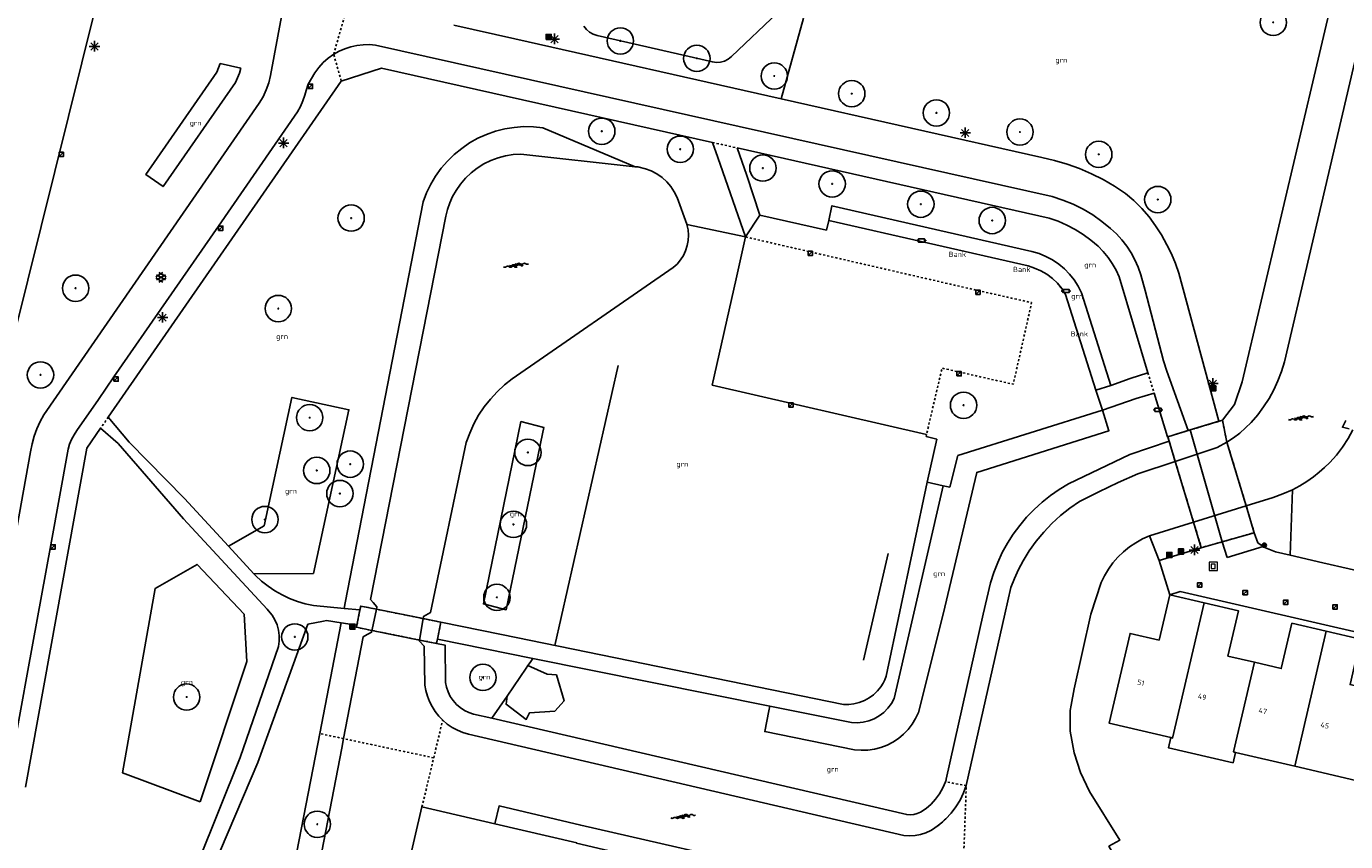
# Model space of a CAD drawing. Header units: metres. Extents: x 116958 to 118326, y 475500 to 477904.
# Tile 997 of 1001: x 117810 to 117936, y 477603 to 477681. Entities that reach past the tile are written whole.
import ezdxf

# ---------------------------------------------------------------- set-up
doc = ezdxf.new("R2010")
doc.units = ezdxf.units.M
doc.header["$LTSCALE"] = 0.2
doc.linetypes.add('MATGRENS', pattern=[2, 1, -1])
doc.layers.get('0').update_dxf_attribs({"color": 6})
for name, color, linetype in [('B-WE-GR-BOOM-G', 252, 'Continuous'), ('B-WE-GR-GROENVOORZIENING-GV', 252, 'Continuous'), ('B-WE-GW-WATERGANG_INSTEEK-G', 252, 'Continuous'), ('B-WE-GW-WATERGANG_WATERLIJN-G', 252, 'Continuous'), ('B-WE-IE-MEUBILAIR-G', 252, 'Continuous'), ('B-WE-IE-MEUBILAIR_WEGMEUBILAIR_AFVALBAK-G', 252, 'Continuous'), ('B-WE-IE-MEUBILAIR_WEGMEUBILAIR_LICHTMAST-G', 252, 'Continuous'), ('B-WE-IE-MEUBILAIR_WEGMEUBILAIR_VERKEERSBORD-PAAL', 252, 'Continuous'), ('B-WE-IE-MEUBILAIR_WEGMEUBILAIR_VERKEERSLICHT-G', 252, 'Continuous'), ('B-WE-IE-TERREINAFSCHEIDING_KUNSTMATIG_HEKWERK-G', 252, 'HEKWERK'), ('B-WE-KW-KUNSTWERK_LANDHOOFD-GV', 252, 'Continuous'), ('B-WE-KW-KUNSTWERK_TUNNEL-GV', 252, 'Continuous'), ('B-WE-KW-KUNSTWERK_WALBESCHERMING-GV', 252, 'Continuous'), ('B-WE-OG-BEBOUWING-GV', 252, 'Continuous'), ('B-WE-OG-HUISNUMMER-T25', 2, 'Continuous'), ('B-WE-RI-HWA_KOLK_TROTTOIRKOLK-G', 252, 'Continuous'), ('B-WE-VH-MATERIAALGRENS-G', 252, 'MATGRENS'), ('B-WE-VH-VERHARDING_ASFALT-GV', 252, 'Continuous')]:
    doc.layers.add(name, color=color, linetype=linetype)
doc.layers.add('B-WE-RI-RIOOLPUT', color=31, linetype='Continuous', lineweight=0)
doc.styles.get("Standard").update_dxf_attribs({"font": 'isocp.shx'})
doc.linetypes.add('HEKWERK', pattern='A,5,-1,[103,standaard.shx,S=0.5,R=0,X=0,Y=0],-1', length=7)

# ---------------------------------------------------------------- blocks, each defined once
blk = doc.blocks.new('BGTGV')
for p, q in [((0.0197, 0.04605), (-0.0497, 0.00595)), ((0.0433, 0.025), (-0.0433, -0.025)), ((0.0433, -0.025), (-0.0433, 0.025)), ((0.04965, 0.006), (-0.01975, 0.04605)), ((0.01965, -0.046), (-0.0494, -0.00615)), ((0.04955, -0.00605), (-0.0197, -0.046))]:
    blk.add_line(p, q)
blk = doc.blocks.new('BGT_GR')
at = {"insert": (0.043, 0.019), "char_height": 0.1, "attachment_point": 5, "line_spacing_factor": 0.8}
blk.add_mtext('{\\C256;grn}', dxfattribs=at)
blk = doc.blocks.new('BGTWT')
for centre, start_param, end_param in [((-0.024, -0.058), 5.873058, 6.693313), ((0.001, 0.072), 2.731465, 3.55172), ((0.027, -0.043), 5.873058, 6.693313), ((0.028, -0.058), 5.873058, 6.693313), ((0.053, 0.072), 2.731465, 3.55172), ((0.08, -0.043), 5.873058, 6.693313), ((0.106, 0.072), 2.731465, 3.55172), ((-0.106, 0.044), 2.731465, 3.55172), ((-0.08, -0.071), 5.873058, 6.693313), ((-0.053, 0.044), 2.731465, 3.55172), ((-0.05, 0.057), 2.731465, 3.55172), ((-0.027, -0.071), 5.873058, 6.693313), ((-0.001, 0.044), 2.731465, 3.55172), ((0.002, 0.057), 2.731465, 3.55172), ((0.055, 0.057), 2.731465, 3.55172)]:
    blk.add_ellipse(centre, major_axis=(0, 0.0627), ratio=0.52488, start_param=start_param, end_param=end_param)
blk = doc.blocks.new('Papierb')
blk.add_lwpolyline([(350, 200), (650, 200), (650, -100), (50, -100), (50, 200), (350, 200)])
for centre in [(-25, 50), (725, 50)]:
    blk.add_circle(centre, 37.5)
blk = doc.blocks.new('CELQ211865')
for p, q in [((-0.5, 0), (0.5, 0)), ((0.35, -0.34), (-0.35, 0.34)), ((0.35, 0.34), (-0.35, -0.34)), ((0, 0.53), (0, -0.47))]:
    blk.add_line(p, q)
blk = doc.blocks.new('Vb')
blk.add_lwpolyline([(125, -138), (-127, -138), (0, 185), (114, -100), (-71, -100), (0, 100), (56, -60), (-13, -60), (0, -20), (1, 30)])
blk.add_circle((0, 0), 200)
blk = doc.blocks.new('CELQ201000')
at = {"flags": 128}
for points in [[(-0.25, -0.25), (-0.25, 0.25), (0.25, 0.25), (0.25, -0.25), (-0.25, -0.25)], [(-0.18, -0.18), (-0.18, 0.18), (0.18, 0.18), (0.18, -0.18), (-0.18, -0.18)], [(-0.11, -0.11), (-0.11, 0.11), (0.11, 0.11), (0.11, -0.11), (-0.11, -0.11)], [(-0.04, -0.04), (-0.04, 0.04), (0.04, 0.04), (0.04, -0.04), (-0.04, -0.04)]]:
    blk.add_lwpolyline(points, dxfattribs=at)
blk = doc.blocks.new('Pbrd')
for points in [[(-400, -400), (400, -400), (400, 400), (-400, 400)], [(-200, -200), (200, -200), (200, 200), (-200, 200)]]:
    blk.add_lwpolyline(points, close=True)
blk = doc.blocks.new('Kvtrot')
blk.add_line((0, -420), (420, 0))
at = {"flags": 128}
blk.add_lwpolyline([(0, -420), (420, -420), (420, 0), (0, 0)], close=True, dxfattribs=at)
blk = doc.blocks.new('BGT_BK10')
blk.add_text('Bank', height=0.5).set_placement((-0.18, -0.17))
blk = doc.blocks.new('Bestboom')
h = blk.add_hatch(color=256)
h.dxf.hatch_style = 1
h.paths.add_polyline_path([(41, 0, 1), (-41, 0, 1)])
for radius in [1260, 41.1]:
    blk.add_circle((0, 0), radius)

msp = doc.modelspace()

# ---------------------------------------------------------------- linework, layer by layer
at = {"layer": 'B-WE-GR-GROENVOORZIENING-GV', "flags": 128}
for points in [[(117881.922, 477674.295), (117884.068, 477681.978)], [(117827.969, 477676.814), (117821.172, 477667.029), (117822.817, 477665.892), (117829.724, 477675.854), (117829.94, 477676.292), (117830.113, 477676.749), (117830.241, 477677.221), (117828.288, 477677.653), (117827.969, 477676.814)], [(117886.49, 477662.661), (117886.783, 477664.057), (117905.907, 477659.68), (117906.592, 477659.483), (117907.252, 477659.217), (117907.882, 477658.884), (117908.474, 477658.487), (117909.021, 477658.031), (117909.518, 477657.521), (117909.96, 477656.962), (117910.342, 477656.361), (117910.659, 477655.723), (117913.478, 477646.882)], [(117872.924, 477662.25), (117878.533, 477661.072)], [(117829.074, 477631.5), (117832.474, 477633.461), (117835.129, 477645.726), (117840.581, 477644.546), (117837.193, 477628.9), (117831.506, 477628.877)], [(117859.095, 477642.242), (117855.638, 477625.434), (117853.448, 477625.984), (117857.034, 477643.417), (117859.224, 477642.867), (117859.095, 477642.242)], [(117880.85, 477616.218), (117880.757, 477615.747), (117880.368, 477613.785), (117888.96, 477612.038), (117889.592, 477611.987), (117890.225, 477612.007), (117890.853, 477612.096), (117891.466, 477612.255), (117892.059, 477612.48), (117892.623, 477612.77), (117893.151, 477613.12), (117893.637, 477613.527), (117894.076, 477613.984), (117894.46, 477614.488), (117894.787, 477615.031), (117895.052, 477615.607), (117897.41, 477625), (117900.633, 477638.56), (117913.285, 477642.54), (117912.657, 477644.517)], [(117906.881, 477635.701), (117907.685, 477636.342), (117908.53, 477636.929)], [(117826.375, 477607.065), (117818.936, 477609.827), (117822.07, 477627.463), (117826.06, 477629.763), (117830.557, 477625), (117830.818, 477620.483), (117826.375, 477607.065)], [(117857.716, 477620.109), (117857.908, 477620.39), (117858.175, 477620.78)], [(117855.708, 477617.176), (117855.613, 477616.385), (117857.544, 477614.937), (117857.865, 477615.581), (117860.279, 477615.742), (117861.163, 477616.707), (117860.439, 477619.202), (117859.555, 477619.282), (117857.716, 477620.109)], [(117855.708, 477617.176), (117857.538, 477619.849), (117857.716, 477620.109)], [(117854.255, 477615.052), (117855.708, 477617.176)]]:
    msp.add_lwpolyline(points, dxfattribs=at)
at = {"layer": 'B-WE-GW-WATERGANG_INSTEEK-G', "flags": 128}
for points in [[(117934.971, 477686.546), (117935.1, 477685.806), (117926.019, 477647.219), (117925.304, 477645.055), (117924.137, 477643.557)], [(117863.064, 477681.224), (117863.303, 477680.909), (117863.6, 477680.648), (117863.943, 477680.45), (117864.318, 477680.324), (117875.351, 477677.81), (117875.741, 477677.761), (117876.133, 477677.789), (117876.513, 477677.893), (117876.864, 477678.07), (117877.174, 477678.312), (117881.611, 477682.538)], [(117867.966, 477667.792), (117859.136, 477671.518), (117858.227, 477671.609), (117857.315, 477671.62), (117856.404, 477671.552), (117855.503, 477671.405), (117854.618, 477671.18), (117853.756, 477670.879), (117852.924, 477670.504), (117852.127, 477670.058), (117851.372, 477669.544), (117850.665, 477668.967), (117850.01, 477668.33), (117849.414, 477667.639), (117848.88, 477666.898), (117848.413, 477666.114), (117848.015, 477665.292), (117847.691, 477664.438), (117840.229, 477626.08), (117840.128, 477625.558)], [(117919.041, 477641.532), (117915.27, 477640.264), (117909.411, 477637.46), (117908.53, 477636.929)], [(117908.53, 477636.929), (117907.685, 477636.342), (117906.881, 477635.701)], [(117930.608, 477630.651), (117930.828, 477636.905)], [(117906.881, 477635.701), (117906.121, 477635.008), (117905.407, 477634.267), (117904.744, 477633.481), (117904.134, 477632.653), (117903.579, 477631.787), (117903.083, 477630.886), (117902.646, 477629.955), (117902.272, 477628.997), (117901.961, 477628.016), (117901.249, 477625), (117897.722, 477609.23), (117897.702, 477609.141), (117897.673, 477609.055), (117897.643, 477608.97)], [(117917.163, 477632.487), (117918.095, 477630.125)], [(117839.86, 477624.182), (117837.8, 477613.59)], [(117854.255, 477615.052), (117852.516, 477615.456), (117852.062, 477615.603), (117851.631, 477615.809), (117851.231, 477616.07), (117850.87, 477616.382), (117850.553, 477616.739), (117850.287, 477617.135), (117850.075, 477617.563), (117849.922, 477618.015), (117849.83, 477618.484), (117849.779, 477622.042), (117848.968, 477622.207)], [(117897.643, 477608.97), (117897.391, 477608.384), (117897.076, 477607.831), (117896.701, 477607.315), (117896.271, 477606.845), (117895.791, 477606.425), (117895.268, 477606.062), (117894.953, 477605.931), (117894.621, 477605.848), (117894.281, 477605.817), (117893.94, 477605.836), (117854.255, 477615.052)], [(117837.8, 477613.59), (117824.533, 477545.389), (117817.687, 477511.212)]]:
    msp.add_lwpolyline(points, dxfattribs=at)
at = {"layer": 'B-WE-GW-WATERGANG_WATERLIJN-G', "flags": 128}
for points in [[(117924.558, 477641.467), (117925.187, 477641.875), (117925.788, 477642.324), (117926.358, 477642.812), (117926.894, 477643.337), (117927.513, 477644.059), (117928.08, 477644.822), (117928.593, 477645.623), (117929.05, 477646.457), (117929.448, 477647.32), (117929.784, 477648.21), (117930.059, 477649.12), (117938.688, 477685.902), (117938.692, 477685.934), (117938.695, 477685.966)], [(117843.219, 477625.479), (117843.269, 477625.715), (117842.901, 477626.132), (117842.658, 477626.406), (117849.848, 477663.058), (117850.011, 477663.705), (117850.232, 477664.335), (117850.508, 477664.942), (117850.838, 477665.522), (117851.263, 477666.129), (117851.747, 477666.691), (117852.284, 477667.202), (117852.87, 477667.657), (117853.498, 477668.052), (117854.162, 477668.381), (117854.856, 477668.643), (117855.572, 477668.835), (117856.304, 477668.954), (117857.044, 477669), (117867.966, 477667.792)], [(117867.966, 477667.792), (117868.209, 477667.765), (117868.942, 477667.597), (117869.507, 477667.382), (117870.04, 477667.098), (117870.534, 477666.75), (117870.981, 477666.344), (117871.374, 477665.885), (117871.708, 477665.381), (117871.976, 477664.84), (117872.907, 477662.297), (117872.924, 477662.25)], [(117872.924, 477662.25), (117873.026, 477661.754), (117873.065, 477661.248), (117873.038, 477660.742), (117872.947, 477660.244), (117872.794, 477659.761), (117872.58, 477659.302), (117872.309, 477658.873), (117871.986, 477658.483), (117871.616, 477658.137), (117856.213, 477647.513), (117855.463, 477646.923), (117854.763, 477646.275), (117854.116, 477645.573), (117853.526, 477644.823), (117852.997, 477644.028), (117852.533, 477643.195), (117852.137, 477642.327), (117851.81, 477641.43), (117848.381, 477625.163), (117847.728, 477624.783), (117847.693, 477624.579)], [(117935.936, 477643.537), (117935.611, 477642.871), (117936.25, 477642.721)], [(117936.15, 477641.792), (117935.623, 477640.987), (117935.037, 477640.223), (117934.395, 477639.506), (117933.907, 477639.027), (117933.395, 477638.574), (117932.859, 477638.15), (117932.208, 477637.693), (117931.531, 477637.277), (117930.828, 477636.905)], [(117899.636, 477608.623), (117903.309, 477625), (117903.908, 477627.561), (117904.245, 477628.426), (117904.631, 477629.27), (117905.066, 477630.09), (117905.658, 477631.055), (117906.317, 477631.975), (117907.038, 477632.847), (117907.819, 477633.667), (117908.656, 477634.429), (117909.544, 477635.131), (117910.479, 477635.769), (117912.301, 477636.715), (117914.154, 477637.598), (117916.036, 477638.416), (117919.621, 477639.617)], [(117930.828, 477636.905), (117929.924, 477636.504), (117928.992, 477636.174), (117926.403, 477635.368)], [(117921.38, 477633.801), (117917.163, 477632.487)], [(117917.163, 477632.487), (117916.491, 477632.193), (117915.848, 477631.841), (117915.238, 477631.432), (117914.667, 477630.972), (117914.14, 477630.462), (117913.659, 477629.908), (117913.23, 477629.313), (117912.855, 477628.682), (117912.538, 477628.021), (117911.537, 477625), (117909.941, 477617.859), (117909.666, 477616.307), (117909.574, 477615.788), (117909.587, 477613.805), (117909.943, 477611.751), (117910.555, 477609.865), (117911.413, 477608.034), (117914.329, 477603.405), (117913.283, 477602.819), (117913.984, 477601.57)], [(117840.075, 477613.105), (117841.96, 477622.845), (117842.097, 477622.918), (117842.754, 477623.268), (117842.791, 477623.449)], [(117847.352, 477622.532), (117847.334, 477622.427), (117847.782, 477621.954), (117847.846, 477618.231), (117847.942, 477617.691), (117848.09, 477617.164), (117848.289, 477616.653), (117848.538, 477616.163), (117848.834, 477615.699), (117849.175, 477615.267), (117849.556, 477614.871)], [(117849.556, 477614.871), (117849.99, 477614.502), (117850.459, 477614.178), (117850.958, 477613.904), (117851.483, 477613.683), (117852.028, 477613.516), (117893.675, 477603.854), (117894.208, 477603.816), (117894.741, 477603.845), (117895.266, 477603.941), (117895.776, 477604.102), (117896.261, 477604.325), (117896.504, 477604.478)], [(117839.896, 477612.181), (117840.075, 477613.105)], [(117815.928, 477475.642), (117815.508, 477476.22), (117815.149, 477476.838), (117814.854, 477477.488), (117814.626, 477478.166), (117814.468, 477478.862), (117814.381, 477479.572), (117814.367, 477480.286), (117839.896, 477612.181)], [(117897.681, 477605.426), (117898.194, 477605.982), (117898.65, 477606.586), (117899.045, 477607.232), (117899.375, 477607.913), (117899.636, 477608.623)], [(117882.254, 477600.352), (117862.768, 477604.826), (117854.951, 477606.667), (117854.551, 477604.952)]]:
    msp.add_lwpolyline(points, dxfattribs=at)
at = {"layer": 'B-WE-IE-TERREINAFSCHEIDING_KUNSTMATIG_HEKWERK-G', "flags": 128}
for points in [[(117860.267, 477622.008), (117866.331, 477648.769)], [(117892.153, 477630.813), (117889.811, 477620.62)]]:
    msp.add_lwpolyline(points, dxfattribs=at)
at = {"layer": 'B-WE-KW-KUNSTWERK_LANDHOOFD-GV', "flags": 128}
for points in [[(117920.843, 477642.553), (117921.062, 477642.62), (117923.777, 477643.449)], [(117923.777, 477643.449), (117923.943, 477643.5), (117924.137, 477643.557)], [(117924.137, 477643.557), (117924.558, 477641.467)], [(117918.911, 477641.963), (117920.843, 477642.553)], [(117919.041, 477641.532), (117918.911, 477641.963)], [(117919.621, 477639.617), (117919.041, 477641.532)], [(117919.621, 477639.617), (117923.621, 477640.957), (117924.558, 477641.467)], [(117926.403, 477635.368), (117921.38, 477633.801)], [(117926.403, 477635.368), (117927.182, 477632.794)], [(117922.118, 477631.362), (117921.38, 477633.801)], [(117927.182, 477632.794), (117924.105, 477631.924)], [(117924.105, 477631.924), (117922.118, 477631.362)], [(117841.645, 477625.409), (117841.721, 477625.78), (117843.219, 477625.479)], [(117841.345, 477623.949), (117841.645, 477625.409)], [(117842.791, 477623.449), (117842.812, 477623.549), (117843.219, 477625.479)], [(117847.693, 477624.579), (117847.352, 477622.532)], [(117847.693, 477624.579), (117848.617, 477624.393), (117849.364, 477624.243)], [(117842.791, 477623.449), (117841.303, 477623.748), (117841.345, 477623.949)], [(117849.364, 477624.243), (117849.352, 477624.071), (117849.052, 477622.616)], [(117848.968, 477622.207), (117848.3, 477622.341), (117847.352, 477622.532)], [(117849.052, 477622.616), (117848.968, 477622.207)]]:
    msp.add_lwpolyline(points, dxfattribs=at)
at = {"layer": 'B-WE-KW-KUNSTWERK_TUNNEL-GV', "flags": 128}
for points in [[(117919.621, 477639.617), (117921.38, 477633.801), (117922.118, 477631.362), (117924.105, 477631.924), (117927.182, 477632.794), (117926.403, 477635.368), (117924.558, 477641.467), (117924.137, 477643.557), (117921.062, 477642.62), (117918.911, 477641.963), (117919.621, 477639.617)], [(117842.791, 477623.449), (117847.352, 477622.532), (117848.3, 477622.341), (117848.968, 477622.207), (117849.052, 477622.616), (117849.352, 477624.071), (117849.364, 477624.243), (117848.617, 477624.393), (117847.693, 477624.579), (117843.219, 477625.479), (117841.721, 477625.78), (117841.645, 477625.409), (117841.345, 477623.949), (117841.303, 477623.748), (117842.791, 477623.449)]]:
    msp.add_lwpolyline(points, dxfattribs=at)
at = {"layer": 'B-WE-KW-KUNSTWERK_WALBESCHERMING-GV', "flags": 128}
for points in [[(117938.688, 477685.902), (117930.059, 477649.12), (117929.784, 477648.21), (117929.448, 477647.32), (117929.05, 477646.457), (117928.593, 477645.623), (117928.08, 477644.822), (117927.513, 477644.059), (117926.894, 477643.337), (117926.358, 477642.812), (117925.788, 477642.324), (117925.187, 477641.875), (117924.558, 477641.467)], [(117899.636, 477608.623), (117899.375, 477607.913), (117899.045, 477607.232), (117898.65, 477606.586), (117898.194, 477605.982), (117897.681, 477605.426), (117897.116, 477604.923), (117896.504, 477604.478), (117896.261, 477604.325), (117895.776, 477604.102), (117895.266, 477603.941), (117894.741, 477603.845), (117894.208, 477603.816), (117893.675, 477603.854), (117852.028, 477613.516), (117851.483, 477613.683), (117850.958, 477613.904), (117850.459, 477614.178), (117849.99, 477614.502), (117849.556, 477614.871), (117849.175, 477615.267), (117848.834, 477615.699), (117848.538, 477616.163), (117848.289, 477616.653), (117848.09, 477617.164), (117847.942, 477617.691), (117847.846, 477618.231), (117847.782, 477621.954), (117847.334, 477622.427), (117847.352, 477622.532), (117847.693, 477624.579), (117847.728, 477624.783), (117848.381, 477625.163), (117851.81, 477641.43), (117852.137, 477642.327), (117852.533, 477643.195), (117852.997, 477644.028), (117853.526, 477644.823), (117854.116, 477645.573), (117854.763, 477646.275), (117855.463, 477646.923), (117856.213, 477647.513), (117871.616, 477658.137), (117871.986, 477658.483), (117872.309, 477658.873), (117872.58, 477659.302), (117872.794, 477659.761), (117872.947, 477660.244), (117873.038, 477660.742), (117873.065, 477661.248), (117873.026, 477661.754), (117872.924, 477662.25), (117872.907, 477662.297), (117871.976, 477664.84), (117871.708, 477665.381), (117871.374, 477665.885), (117870.981, 477666.344), (117870.534, 477666.75), (117870.04, 477667.098), (117869.507, 477667.382), (117868.942, 477667.597), (117868.209, 477667.765), (117867.966, 477667.792), (117857.044, 477669), (117856.304, 477668.954), (117855.572, 477668.835), (117854.856, 477668.643), (117854.162, 477668.381), (117853.498, 477668.052), (117852.87, 477667.657), (117852.284, 477667.202), (117851.747, 477666.691), (117851.263, 477666.129), (117850.838, 477665.522), (117850.508, 477664.942), (117850.232, 477664.335), (117850.011, 477663.705), (117849.848, 477663.058), (117842.658, 477626.406), (117842.901, 477626.132), (117843.269, 477625.715), (117843.219, 477625.479), (117842.812, 477623.549), (117842.791, 477623.449), (117842.754, 477623.268), (117842.097, 477622.918), (117841.96, 477622.845), (117840.075, 477613.105), (117839.896, 477612.181)], [(117926.403, 477635.368), (117928.992, 477636.174), (117929.924, 477636.504), (117930.828, 477636.905), (117931.531, 477637.277), (117932.208, 477637.693), (117932.859, 477638.15), (117933.395, 477638.574), (117933.907, 477639.027), (117934.395, 477639.506), (117935.037, 477640.223), (117935.623, 477640.987), (117936.15, 477641.792), (117936.615, 477642.635)], [(117919.621, 477639.617), (117916.036, 477638.416), (117914.154, 477637.598), (117912.301, 477636.715), (117910.479, 477635.769), (117909.544, 477635.131), (117908.656, 477634.429), (117907.819, 477633.667), (117907.038, 477632.847), (117906.317, 477631.975), (117905.658, 477631.055), (117905.066, 477630.09), (117904.631, 477629.27), (117904.245, 477628.426), (117903.908, 477627.561), (117903.309, 477625), (117899.636, 477608.623)], [(117914.329, 477603.405), (117911.413, 477608.034), (117910.555, 477609.865), (117909.943, 477611.751), (117909.587, 477613.805), (117909.574, 477615.788), (117909.666, 477616.307), (117909.941, 477617.859), (117911.537, 477625), (117912.538, 477628.021), (117912.855, 477628.682), (117913.23, 477629.313), (117913.659, 477629.908), (117914.14, 477630.462), (117914.667, 477630.972), (117915.238, 477631.432), (117915.848, 477631.841), (117916.491, 477632.193), (117917.163, 477632.487), (117921.38, 477633.801)], [(117839.896, 477612.181), (117814.367, 477480.286)]]:
    msp.add_lwpolyline(points, dxfattribs=at)
at = {"layer": 'B-WE-OG-BEBOUWING-GV', "flags": 128}
for points in [[(117919.093, 477626.863), (117918.08, 477622.52), (117915.296, 477623.169), (117913.296, 477614.59), (117919.199, 477613.204)], [(117922.375, 477626.099), (117919.093, 477626.863)], [(117919.199, 477613.204), (117919.375, 477613.162), (117922.375, 477626.099)], [(117927.208, 477620.403), (117924.656, 477620.998), (117925.666, 477625.332), (117922.375, 477626.099)], [(117934.072, 477623.372), (117930.78, 477624.139), (117929.769, 477619.805), (117927.208, 477620.403)], [(117934.072, 477623.372), (117931.056, 477610.459)], [(117938.894, 477617.681), (117936.345, 477618.273), (117937.354, 477622.607), (117934.072, 477623.372)], [(117925.387, 477611.776), (117925.207, 477611.831), (117927.208, 477620.403)], [(117919.199, 477613.204), (117918.976, 477612.239), (117925.161, 477610.802), (117925.387, 477611.776)], [(117925.387, 477611.776), (117931.056, 477610.459)], [(117931.056, 477610.459), (117936.892, 477609.104)], [(117847.576, 477606.571), (117841.455, 477580.176), (117841.438, 477580.104), (117841.393, 477579.907), (117839.709, 477572.647), (117839.663, 477572.452), (117833.524, 477545.98), (117833.773, 477545.923)], [(117854.551, 477604.952), (117847.576, 477606.571)], [(117863.787, 477588.913), (117864.184, 477590.624), (117870.65, 477591.536), (117870.893, 477589.813), (117873.817, 477590.226), (117873.575, 477591.939), (117875.97, 477592.268), (117877.104, 477592.586), (117878.084, 477593.256), (117878.811, 477594.191), (117879.228, 477595.296), (117879.284, 477596.483), (117878.982, 477597.629), (117878.348, 477598.626), (117877.451, 477599.391), (117876.346, 477599.834), (117862.366, 477603.098), (117862.373, 477603.14), (117854.551, 477604.952)]]:
    msp.add_lwpolyline(points, dxfattribs=at)
at = {"layer": 'B-WE-VH-MATERIAALGRENS-G', "flags": 128}
for points in [[(117839.132, 477678.541), (117840.719, 477684.113)], [(117839.856, 477675.985), (117839.132, 477678.541)], [(117875.369, 477670.101), (117877.735, 477669.584)], [(117878.533, 477661.072), (117900.539, 477655.999), (117905.886, 477654.794), (117904.129, 477646.986), (117897.318, 477648.533), (117895.838, 477642.193)], [(117909.138, 477655.586), (117908.778, 477656.14), (117908.356, 477656.649)], [(117917.012, 477648.076), (117917.596, 477646.132)], [(117817.569, 477643.838), (117816.838, 477642.783)], [(117924.105, 477631.924), (117927.182, 477632.794), (117926.403, 477635.368), (117924.558, 477641.467), (117924.137, 477643.557), (117921.062, 477642.62)], [(117921.062, 477642.62), (117918.911, 477641.963), (117919.621, 477639.617), (117921.38, 477633.801), (117922.118, 477631.362), (117924.105, 477631.924)], [(117849.352, 477624.071), (117849.364, 477624.243), (117848.617, 477624.393), (117847.693, 477624.579), (117843.219, 477625.479), (117841.721, 477625.78), (117841.645, 477625.409), (117841.345, 477623.949), (117841.303, 477623.748), (117842.791, 477623.449), (117847.352, 477622.532), (117848.3, 477622.341), (117848.968, 477622.207), (117849.052, 477622.616), (117849.352, 477624.071)], [(117848.697, 477611.27), (117849.556, 477614.871)], [(117840.075, 477613.105), (117837.8, 477613.59)], [(117848.697, 477611.27), (117844.383, 477612.188), (117840.075, 477613.105)], [(117847.576, 477606.571), (117848.502, 477610.455), (117848.697, 477611.27)], [(117899.636, 477608.623), (117897.643, 477608.97)], [(117899.386, 477601.847), (117899.636, 477608.623)], [(117897.681, 477605.426), (117897.116, 477604.923), (117896.504, 477604.478)], [(117896.504, 477604.478), (117897.116, 477604.923), (117897.681, 477605.426)]]:
    msp.add_lwpolyline(points, dxfattribs=at)
at = {"layer": 'B-WE-VH-VERHARDING_ASFALT-GV'}
for p, q in [((117833.085, 477676.522), (117836.056, 477692.547)), ((117816.334, 477682.989), (117808.567, 477651.686)), ((117850.622, 477681.337), (117856.461, 477680.023)), ((117856.461, 477680.023), (117881.922, 477674.295)), ((117839.653, 477678.834), (117839.132, 477678.541)), ((117840.2, 477679.074), (117839.653, 477678.834)), ((117840.767, 477679.26), (117840.2, 477679.074)), ((117841.351, 477679.388), (117840.767, 477679.26)), ((117841.944, 477679.458), (117841.351, 477679.388)), ((117842.541, 477679.47), (117841.944, 477679.458)), ((117843.137, 477679.422), (117842.541, 477679.47)), ((117907.845, 477664.933), (117843.137, 477679.422)), ((117838.133, 477677.753), (117837.701, 477677.284)), ((117838.612, 477678.173), (117838.133, 477677.753)), ((117839.132, 477678.541), (117838.612, 477678.173)), ((117832.915, 477675.821), (117833.085, 477676.522)), ((117836.996, 477676.225), (117836.7, 477675.684)), ((117837.321, 477676.773), (117836.996, 477676.225)), ((117837.701, 477677.284), (117837.321, 477676.773)), ((117843.691, 477677.224), (117839.856, 477675.985)), ((117875.369, 477670.101), (117843.691, 477677.224)), ((117839.856, 477675.985), (117817.569, 477643.838)), ((117832.376, 477674.485), (117832.678, 477675.14)), ((117832.678, 477675.14), (117832.915, 477675.821)), ((117836.508, 477675.07), (117836.366, 477674.641)), ((117836.7, 477675.684), (117836.508, 477675.07)), ((117811.42, 477644.079), (117832.013, 477673.862)), ((117832.013, 477673.862), (117832.376, 477674.485)), ((117836.194, 477674.082), (117835.962, 477673.544)), ((117836.366, 477674.641), (117836.194, 477674.082)), ((117881.922, 477674.295), (117906.856, 477668.684)), ((117835.674, 477673.035), (117828.112, 477662.118)), ((117835.962, 477673.544), (117835.674, 477673.035)), ((117875.865, 477668.676), (117875.369, 477670.101)), ((117878.533, 477661.072), (117875.865, 477668.676)), ((117907.565, 477662.884), (117877.735, 477669.584)), ((117877.735, 477669.584), (117878.645, 477666.94)), ((117906.856, 477668.684), (117908.077, 477668.399)), ((117908.077, 477668.399), (117909.28, 477668.043)), ((117909.28, 477668.043), (117910.46, 477667.616)), ((117910.46, 477667.616), (117911.612, 477667.121)), ((117878.645, 477666.94), (117879.891, 477663.158)), ((117911.612, 477667.121), (117912.733, 477666.558)), ((117912.733, 477666.558), (117913.819, 477665.93)), ((117908.863, 477664.602), (117907.845, 477664.933)), ((117913.819, 477665.93), (117914.866, 477665.24)), ((117914.866, 477665.24), (117915.668, 477664.547)), ((117909.855, 477664.197), (117908.863, 477664.602)), ((117910.813, 477663.72), (117909.855, 477664.197)), ((117911.734, 477663.173), (117910.813, 477663.72)), ((117915.668, 477664.547), (117916.419, 477663.799)), ((117916.419, 477663.799), (117917.114, 477662.999)), ((117879.891, 477663.158), (117878.533, 477661.072)), ((117879.891, 477663.158), (117886.271, 477661.722)), ((117886.271, 477661.722), (117886.49, 477662.661)), ((117886.49, 477662.661), (117905.543, 477658.296)), ((117907.555, 477662.873), (117907.565, 477662.884)), ((117908.412, 477662.573), (117907.555, 477662.873)), ((117909.245, 477662.211), (117908.412, 477662.573)), ((117912.612, 477662.56), (117911.734, 477663.173)), ((117913.442, 477661.884), (117912.612, 477662.56)), ((117917.114, 477662.999), (117917.75, 477662.152)), ((117828.112, 477662.118), (117818.108, 477647.692)), ((117877.625, 477657.065), (117878.533, 477661.072)), ((117910.049, 477661.791), (117909.245, 477662.211)), ((117910.821, 477661.313), (117910.049, 477661.791)), ((117911.557, 477660.781), (117910.821, 477661.313)), ((117914.003, 477661.364), (117913.442, 477661.884)), ((117914.52, 477660.8), (117914.003, 477661.364)), ((117917.75, 477662.152), (117918.324, 477661.261)), ((117918.324, 477661.261), (117918.833, 477660.331)), ((117912.252, 477660.197), (117911.557, 477660.781)), ((117912.744, 477659.677), (117912.252, 477660.197)), ((117914.988, 477660.195), (117914.52, 477660.8)), ((117915.405, 477659.554), (117914.988, 477660.195)), ((117918.833, 477660.331), (117919.28, 477659.456)), ((117913.194, 477659.12), (117912.744, 477659.677)), ((117913.599, 477658.529), (117913.194, 477659.12)), ((117913.958, 477657.91), (117913.599, 477658.529)), ((117915.767, 477658.88), (117915.405, 477659.554)), ((117916.072, 477658.178), (117915.767, 477658.88)), ((117919.28, 477659.456), (117919.66, 477658.549)), ((117919.66, 477658.549), (117919.969, 477657.616)), ((117905.543, 477658.296), (117906.175, 477658.102)), ((117906.175, 477658.102), (117906.78, 477657.837)), ((117906.78, 477657.837), (117907.35, 477657.503)), ((117907.35, 477657.503), (117907.878, 477657.105)), ((117914.267, 477657.264), (117913.958, 477657.91)), ((117917.012, 477648.076), (117914.267, 477657.264)), ((117916.318, 477657.454), (117916.072, 477658.178)), ((117916.754, 477655.96), (117916.318, 477657.454)), ((117919.969, 477657.616), (117922.485, 477648.301)), ((117875.321, 477646.896), (117877.625, 477657.065)), ((117907.878, 477657.105), (117908.356, 477656.649)), ((117908.356, 477656.649), (117908.778, 477656.14)), ((117908.778, 477656.14), (117909.138, 477655.586)), ((117909.138, 477655.586), (117912.032, 477646.426)), ((117918.501, 477649.218), (117916.754, 477655.96)), ((117918.811, 477648.243), (117918.501, 477649.218)), ((117818.108, 477647.692), (117816.623, 477645.543)), ((117913.478, 477646.882), (117915.313, 477647.535)), ((117915.313, 477647.535), (117917.012, 477648.076)), ((117920.843, 477642.553), (117918.811, 477648.243)), ((117922.485, 477648.301), (117923.777, 477643.449)), ((117895.838, 477642.193), (117875.321, 477646.896)), ((117912.032, 477646.426), (117913.478, 477646.882)), ((117912.657, 477644.517), (117912.032, 477646.426)), ((117917.596, 477646.132), (117915.896, 477645.621)), ((117918.872, 477641.951), (117917.596, 477646.132)), ((117816.623, 477645.543), (117814.579, 477642.551)), ((117915.896, 477645.621), (117912.657, 477644.517)), ((117810.745, 477642.724), (117811.057, 477643.414)), ((117811.057, 477643.414), (117811.42, 477644.079)), ((117817.569, 477643.838), (117819.556, 477641.436)), ((117912.657, 477644.517), (117898.837, 477640.188)), ((117810.488, 477642.011), (117810.745, 477642.724)), ((117814.293, 477642.15), (117814.056, 477641.719)), ((117814.579, 477642.551), (117814.293, 477642.15)), ((117816.838, 477642.783), (117815.52, 477640.882)), ((117818.507, 477641.311), (117816.838, 477642.783)), ((117895.789, 477642.008), (117895.838, 477642.193)), ((117924.105, 477631.924), (117921.062, 477642.62)), ((117815.52, 477640.882), (117809.648, 477608.461)), ((117810.14, 477640.538), (117810.286, 477641.281)), ((117810.286, 477641.281), (117810.488, 477642.011)), ((117813.872, 477641.263), (117813.742, 477640.788)), ((117814.056, 477641.719), (117813.872, 477641.263)), ((117824.763, 477634.119), (117818.507, 477641.311)), ((117819.556, 477641.436), (117824.847, 477636.058)), ((117896.829, 477641.746), (117895.789, 477642.008)), ((117895.891, 477637.637), (117896.829, 477641.746)), ((117918.911, 477641.963), (117918.872, 477641.951)), ((117804.483, 477609.253), (117810.14, 477640.538)), ((117813.742, 477640.788), (117812.076, 477631.643)), ((117898.837, 477640.188), (117898.053, 477637.133)), ((117891.985, 477619.091), (117895.891, 477637.637)), ((117897.41, 477637.29), (117892.734, 477616.935)), ((117897.41, 477637.29), (117895.891, 477637.637)), ((117898.053, 477637.133), (117897.41, 477637.29)), ((117824.847, 477636.058), (117829.074, 477631.5)), ((117832.772, 477625.479), (117824.763, 477634.119)), ((117927.182, 477632.794), (117927.511, 477631.837)), ((117812.076, 477631.643), (117809.877, 477619.619)), ((117829.074, 477631.5), (117831.506, 477628.877)), ((117918.095, 477630.125), (117922.118, 477631.362)), ((117924.595, 477630.416), (117924.105, 477631.924)), ((117928.037, 477631.48), (117924.595, 477630.416)), ((117927.511, 477631.837), (117928.037, 477631.48)), ((117928.037, 477631.48), (117928.253, 477631.333)), ((117928.253, 477631.333), (117929.216, 477630.976)), ((117929.216, 477630.976), (117930.608, 477630.651)), ((117919.093, 477626.863), (117918.095, 477630.125)), ((117930.608, 477630.651), (117933.732, 477629.922)), ((117933.732, 477629.922), (117958.033, 477624.273)), ((117831.506, 477628.877), (117831.657, 477628.715)), ((117831.657, 477628.715), (117832.236, 477628.175)), ((117832.236, 477628.175), (117832.855, 477627.681)), ((117832.855, 477627.681), (117833.511, 477627.237)), ((117833.511, 477627.237), (117834.199, 477626.845)), ((117920.079, 477627.178), (117919.093, 477626.863)), ((117945.87, 477621.219), (117920.079, 477627.178)), ((117834.199, 477626.845), (117834.916, 477626.508)), ((117834.916, 477626.508), (117835.656, 477626.228)), ((117835.656, 477626.228), (117836.417, 477626.007)), ((117836.417, 477626.007), (117837.192, 477625.845)), ((117837.192, 477625.845), (117840.128, 477625.558)), ((117832.91, 477625.33), (117832.772, 477625.479)), ((117833.236, 477624.916), (117832.91, 477625.33)), ((117833.504, 477624.463), (117833.236, 477624.916)), ((117833.71, 477623.979), (117833.504, 477624.463)), ((117840.128, 477625.558), (117841.645, 477625.409)), ((117836.65, 477624.038), (117831.86, 477610.82)), ((117833.852, 477623.471), (117833.71, 477623.979)), ((117833.925, 477622.95), (117833.852, 477623.471)), ((117838.159, 477624.349), (117836.65, 477624.038)), ((117838.437, 477624.406), (117838.159, 477624.349)), ((117839.86, 477624.182), (117838.437, 477624.406)), ((117841.345, 477623.949), (117839.86, 477624.182)), ((117849.364, 477624.243), (117855.189, 477623.054)), ((117830.2, 477611.295), (117833.864, 477621.901)), ((117833.864, 477621.901), (117833.929, 477622.424)), ((117833.929, 477622.424), (117833.925, 477622.95)), ((117858.175, 477620.78), (117849.052, 477622.616)), ((117855.189, 477623.054), (117887.899, 477616.38)), ((117880.85, 477616.218), (117858.175, 477620.78)), ((117809.877, 477619.619), (117807.862, 477608.531)), ((117891.473, 477618.071), (117891.675, 477618.394)), ((117891.675, 477618.394), (117891.847, 477618.735)), ((117891.847, 477618.735), (117891.985, 477619.091)), ((117889.89, 477616.741), (117890.348, 477616.993)), ((117890.348, 477616.993), (117890.769, 477617.302)), ((117890.769, 477617.302), (117891.146, 477617.663)), ((117891.146, 477617.663), (117891.473, 477618.071)), ((117892.734, 477616.935), (117892.468, 477616.448)), ((117888.661, 477614.647), (117880.85, 477616.218)), ((117887.899, 477616.38), (117888.398, 477616.373)), ((117888.398, 477616.373), (117888.895, 477616.428)), ((117888.895, 477616.428), (117889.403, 477616.552)), ((117889.403, 477616.552), (117889.89, 477616.741)), ((117891.748, 477615.609), (117891.307, 477615.272)), ((117892.138, 477616.003), (117891.748, 477615.609)), ((117892.468, 477616.448), (117892.138, 477616.003)), ((117889.215, 477614.621), (117888.661, 477614.647)), ((117889.767, 477614.672), (117889.215, 477614.621)), ((117890.307, 477614.799), (117889.767, 477614.672)), ((117890.823, 477615.001), (117890.307, 477614.799)), ((117891.307, 477615.272), (117890.823, 477615.001)), ((117826.169, 477601.295), (117830.2, 477611.295)), ((117831.86, 477610.82), (117827.571, 477600.723))]:
    msp.add_line(p, q, dxfattribs=at)

# ---------------------------------------------------------------- block references
at = {"layer": 'B-WE-GR-BOOM-G', "xscale": 0.001, "yscale": 0.001, "zscale": 0.001}
for p in [(117929.001, 477681.593), (117866.552, 477679.816), (117873.865, 477678.15), (117881.275, 477676.462), (117888.685, 477674.774), (117896.777, 477672.93), (117864.773, 477671.18), (117904.773, 477671.109), (117872.28, 477669.464), (117912.308, 477668.971), (117880.18, 477667.659), (117886.809, 477666.144), (117895.29, 477664.206), (117917.955, 477664.649), (117840.802, 477662.878), (117902.115, 477662.646), (117814.449, 477656.17), (117833.834, 477654.227), (117811.089, 477647.882), (117899.377, 477644.976), (117836.836, 477643.794), (117857.705, 477640.47), (117837.512, 477638.745), (117840.713, 477639.347), (117839.724, 477636.54), (117832.553, 477634.05), (117856.324, 477633.587), (117854.742, 477626.612), (117835.414, 477622.83), (117853.41, 477618.959), (117825.069, 477617.083), (117837.565, 477604.918)]:
    msp.add_blockref('Bestboom', p, dxfattribs=at)
at = {"layer": 'B-WE-GR-GROENVOORZIENING-GV', "xscale": 5, "yscale": 5, "zscale": 5}
for p in [(117908.511, 477677.824), (117825.707, 477671.808), (117911.275, 477658.233), (117910.03, 477655.242), (117833.979, 477651.391), (117872.261, 477639.193), (117834.827, 477636.612), (117856.336, 477634.426), (117896.826, 477628.713), (117824.877, 477618.351), (117853.334, 477618.834), (117886.648, 477610.019)]:
    msp.add_blockref('BGT_GR', p, dxfattribs=at)
at = {"layer": 'B-WE-GW-WATERGANG_WATERLIJN-G', "xscale": 10, "yscale": 10, "zscale": 10}
for p in [(117856.57, 477658.365), (117931.648, 477643.768), (117872.556, 477605.66)]:
    msp.add_blockref('BGTWT', p, dxfattribs=at)
at = {"layer": 'B-WE-IE-MEUBILAIR-G'}
for p in [(117898.13, 477659.33), (117904.29, 477657.89), (117909.8, 477651.73)]:
    msp.add_blockref('BGT_BK10', p, dxfattribs=at)
at = {"layer": 'B-WE-IE-MEUBILAIR_WEGMEUBILAIR_AFVALBAK-G', "xscale": 0.001, "yscale": 0.001, "zscale": 0.001}
for p in [(117895.004, 477660.689), (117908.826, 477655.856), (117917.631, 477644.496)]:
    msp.add_blockref('Papierb', p, dxfattribs=at)
at = {"layer": 'B-WE-IE-MEUBILAIR_WEGMEUBILAIR_LICHTMAST-G'}
for p in [(117860.239, 477679.981), (117816.258, 477679.285), (117899.538, 477671.023), (117834.345, 477670.037), (117822.766, 477653.356), (117923.224, 477647.045), (117921.459, 477631.132)]:
    msp.add_blockref('CELQ211865', p, dxfattribs=at)
at = {"layer": 'B-WE-IE-MEUBILAIR_WEGMEUBILAIR_VERKEERSBORD-PAAL', "xscale": 0.001, "yscale": 0.001, "zscale": 0.001}
msp.add_blockref('Vb', (117928.14, 477631.596), dxfattribs=at)
at = {"layer": 'B-WE-IE-MEUBILAIR_WEGMEUBILAIR_VERKEERSLICHT-G'}
for p in [(117859.691, 477680.191), (117923.24, 477646.6), (117919.057, 477630.666), (117920.172, 477631), (117840.914, 477623.811)]:
    msp.add_blockref('CELQ201000', p, dxfattribs=at)
at = {"layer": 'B-WE-RI-HWA_KOLK_TROTTOIRKOLK-G', "xscale": 0.001, "yscale": 0.001, "zscale": 0.001}
for p in [(117836.7, 477675.684), (117812.863, 477669.174), (117828.112, 477662.118), (117884.498, 477659.714), (117900.539, 477655.999), (117818.108, 477647.692), (117898.733, 477648.198), (117882.656, 477645.225), (117812.076, 477631.643), (117921.737, 477627.992), (117926.099, 477627.281), (117929.984, 477626.351), (117934.704, 477625.912)]:
    msp.add_blockref('Kvtrot', p, dxfattribs=at)
at = {"layer": 'B-WE-RI-RIOOLPUT', "xscale": 0.001, "yscale": 0.001, "zscale": 0.001}
msp.add_blockref('Pbrd', (117923.253, 477629.581), dxfattribs=at)
at = {"layer": 'B-WE-VH-VERHARDING_ASFALT-GV', "xscale": 10, "yscale": 10, "zscale": 10}
msp.add_blockref('BGTGV', (117822.601, 477657.21), dxfattribs=at)

# ---------------------------------------------------------------- texts
at = {"layer": 'B-WE-OG-HUISNUMMER-T25'}
for s, p in [('51', (117915.946, 477618.293)), ('49', (117921.741, 477616.953)), ('47', (117927.547, 477615.6)), ('45', (117933.475, 477614.218))]:
    msp.add_text(s, height=0.5, rotation=346.9, dxfattribs=at).set_placement(p)

doc.saveas('drawing.dxf')
